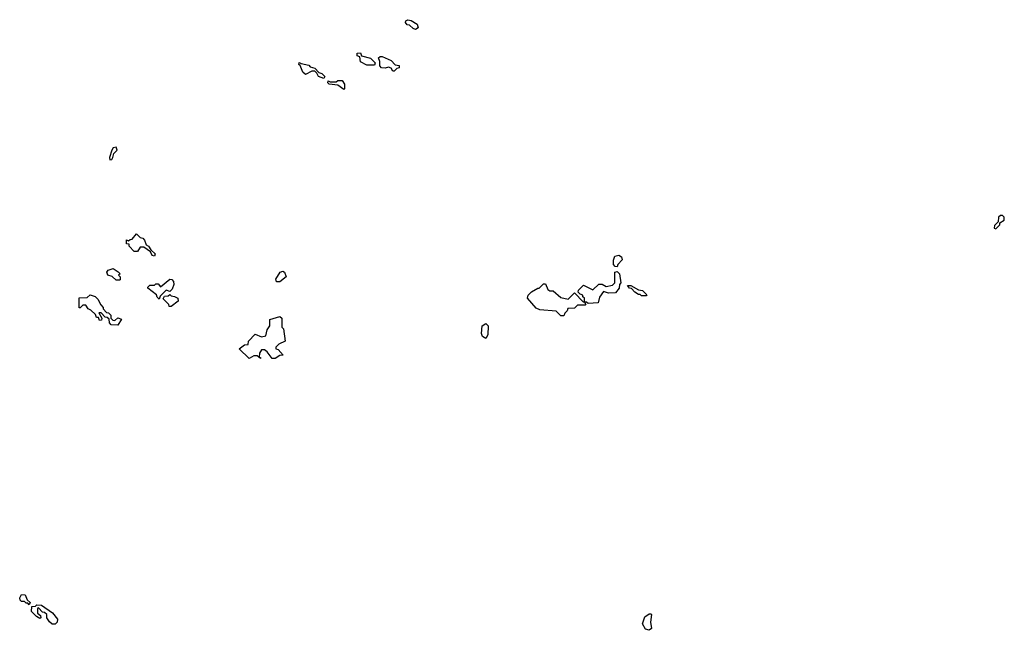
# Model space of a CAD drawing. Extents: x 2889633 to 3052318, y 540750 to 918690.
# Tile 315 of 656: x 2902192 to 2908640, y 782382 to 786378. Entities that reach past the tile are written whole.
import ezdxf

# ---------------------------------------------------------------- set-up
doc = ezdxf.new("R2010")
doc.units = 0

msp = doc.modelspace()

# ---------------------------------------------------------------- linework, layer by layer
at = {"layer": '0CON02XD'}
for points in [[(2904785, 786313.3), (2904769.3, 786319.3), (2904745, 786342.5), (2904730, 786345), (2904718.3, 786358.3), (2904720.7, 786369.3), (2904735, 786377.5), (2904755, 786372.5), (2904795, 786347.5), (2904802.5, 786325), (2904785, 786313.3)], [(2904515, 786080), (2904465, 786080), (2904425, 786102.5), (2904420, 786135), (2904401.7, 786141.7), (2904401.7, 786158.3), (2904425, 786160), (2904431.7, 786141.7), (2904490, 786125), (2904520, 786095), (2904515, 786080)], [(2904185, 785992.5), (2904150, 786005), (2904138.3, 786028.3), (2904125, 786040), (2904105, 786040), (2904065, 786020), (2904047.5, 786035), (2904028.3, 786078.3), (2904020, 786085), (2904021.7, 786098.3), (2904035, 786090), (2904085, 786080), (2904095, 786070), (2904125, 786060), (2904151.7, 786031.7), (2904170, 786025), (2904190, 786005), (2904185, 785992.5)], [(2904645, 786040), (2904635, 786040), (2904625, 786060), (2904607, 786067), (2904585, 786060), (2904561.7, 786061.7), (2904550, 786075), (2904550, 786105), (2904541.7, 786128.3), (2904553, 786137), (2904567, 786137), (2904625, 786110), (2904651.7, 786081.7), (2904678.3, 786078.3), (2904678.3, 786061.7), (2904661.7, 786058.3), (2904645, 786040)], [(2904315, 785920), (2904275, 785950), (2904220, 785955), (2904210, 785965), (2904211.7, 785978.3), (2904225, 785970), (2904265, 785970), (2904275, 785980), (2904305, 785980), (2904320, 785955), (2904320, 785925), (2904315, 785920)], [(2902781.7, 785461.7), (2902795, 785463.8), (2902803.3, 785475), (2902808, 785502), (2902830, 785525), (2902825, 785542.5), (2902805, 785538.8), (2902796.7, 785525), (2902780, 785475), (2902781.7, 785461.7)], [(2908585, 785010), (2908610, 785035), (2908611.7, 785048.3), (2908640, 785065), (2908640, 785085), (2908627.5, 785097.5), (2908615, 785096.7), (2908602.5, 785085), (2908600, 785055), (2908575, 785030), (2908573.3, 785013.3), (2908585, 785010)], [(2903075, 784830), (2903060, 784835), (2903048.3, 784858.3), (2903005, 784890), (2902981.7, 784888.3), (2902965, 784860), (2902941.7, 784861.7), (2902910, 784895), (2902908.3, 784908.3), (2902891.7, 784911.7), (2902891.7, 784938.3), (2902905, 784930), (2902915, 784940), (2902928.3, 784941.7), (2902957, 784977), (2902981.7, 784951.7), (2902998.3, 784948.3), (2903010, 784935), (2903020, 784905), (2903036.4, 784896.4), (2903051.7, 784871.7), (2903080, 784845), (2903075, 784830)], [(2906105, 784760), (2906091.7, 784761.7), (2906080, 784775), (2906080, 784805), (2906090.7, 784829.3), (2906115, 784837.5), (2906132.5, 784825), (2906137, 784807), (2906110, 784775), (2906105, 784760)], [(2902845, 784672.5), (2902825, 784672.5), (2902797, 784697), (2902770, 784705), (2902762.5, 784725), (2902771.7, 784738.3), (2902805, 784750), (2902838.3, 784728.3), (2902850, 784715), (2902840, 784705), (2902850, 784695), (2902850, 784675), (2902845, 784672.5)], [(2903895, 784662.5), (2903875, 784662.5), (2903870.7, 784679.3), (2903897.5, 784725), (2903915, 784732.5), (2903926.7, 784725), (2903937.5, 784695), (2903895, 784662.5)], [(2905755, 784440), (2905735, 784440), (2905705, 784470), (2905598.3, 784478.3), (2905575, 784490), (2905517.5, 784555), (2905522.5, 784575), (2905545, 784597.5), (2905585, 784620), (2905595, 784620), (2905621.7, 784648.3), (2905635, 784650), (2905651.7, 784611.7), (2905663, 784603), (2905685, 784602.5), (2905735, 784560), (2905785, 784550), (2905825, 784590), (2905881.7, 784531.7), (2905890, 784530), (2905890, 784555), (2905880, 784565), (2905880, 784575), (2905861.7, 784581.7), (2905850, 784595), (2905851.7, 784608.3), (2905885, 784640), (2905945, 784610), (2905985, 784647.5), (2906007, 784647), (2906032.5, 784632.5), (2906075, 784640), (2906090, 784655), (2906090, 784725), (2906105, 784730), (2906120, 784715), (2906130, 784655), (2906120, 784645), (2906118.3, 784621.7), (2906095, 784590), (2906048.3, 784588.3), (2906015, 784600), (2905988.3, 784561.7), (2905980, 784525), (2905915, 784520), (2905905, 784530), (2905890, 784530), (2905900, 784515), (2905895, 784510), (2905845, 784510), (2905825, 784490), (2905781.7, 784488.3), (2905778.3, 784471.7), (2905761.7, 784458.3), (2905755, 784440)], [(2903105, 784550), (2903091.7, 784561.7), (2903088.3, 784578.3), (2903031.7, 784621.7), (2903031.7, 784628.3), (2903045, 784640), (2903075, 784640), (2903085, 784650), (2903098.3, 784648.3), (2903115, 784630), (2903175, 784680), (2903188.3, 784678.3), (2903200, 784665), (2903202.5, 784645), (2903190, 784615), (2903175, 784600), (2903152.5, 784607.5), (2903111.7, 784568.3), (2903105, 784550)], [(2906295, 784570), (2906265, 784570), (2906255, 784580), (2906245, 784580), (2906220, 784595), (2906198.3, 784618.3), (2906185, 784620), (2906171.7, 784638.3), (2906195, 784637.5), (2906245, 784610), (2906270, 784605), (2906298.3, 784578.3), (2906295, 784570)], [(2902835, 784380), (2902791.7, 784381.7), (2902780, 784395), (2902778.3, 784418.3), (2902765, 784430), (2902751.7, 784431.7), (2902725, 784460), (2902710, 784460), (2902730, 784425), (2902728.3, 784411.7), (2902715, 784410), (2902708.3, 784428.3), (2902695, 784430), (2902688.3, 784448.3), (2902657.5, 784477.5), (2902640, 784485), (2902625, 784510), (2902605, 784510), (2902588.3, 784491.7), (2902581.7, 784491.7), (2902581.7, 784558.3), (2902635, 784560), (2902655, 784577.5), (2902686.2, 784566.2), (2902705, 784550), (2902723, 784513), (2902740, 784495), (2902740, 784485), (2902761.7, 784461.7), (2902775, 784460), (2902790, 784445), (2902790, 784425), (2902801.7, 784411.7), (2902815, 784410), (2902835, 784427.5), (2902858.3, 784418.3), (2902835, 784380)], [(2903185, 784500), (2903171.7, 784501.7), (2903170, 784515), (2903131.7, 784551.7), (2903141.7, 784568.3), (2903165, 784570), (2903175, 784580), (2903185, 784570), (2903207, 784567), (2903227.5, 784555), (2903230, 784535), (2903185, 784500)], [(2903865, 784160), (2903845, 784160), (2903812.5, 784205), (2903795, 784217.5), (2903775, 784217.5), (2903762.5, 784195), (2903760, 784170), (2903768.3, 784168.3), (2903768.3, 784161.7), (2903747.5, 784177.5), (2903725, 784177.5), (2903695, 784160), (2903630, 784225), (2903665, 784250), (2903688.3, 784251.7), (2903690, 784275), (2903735, 784320), (2903775, 784303.3), (2903805, 784310), (2903812.5, 784347.5), (2903830, 784375), (2903830, 784415), (2903895, 784436.7), (2903910, 784425), (2903910, 784365), (2903920, 784355), (2903930, 784275), (2903890, 784255), (2903870, 784235), (2903870, 784225), (2903885, 784220), (2903918.3, 784181.7), (2903895, 784180), (2903865, 784160)], [(2905245, 784292.5), (2905223.8, 784303.8), (2905217.5, 784325), (2905220, 784375), (2905245, 784390), (2905260, 784375), (2905258.8, 784315), (2905245, 784292.5)], [(2902255, 782550), (2902245, 782560), (2902235, 782560), (2902225, 782570), (2902205, 782570), (2902195, 782580), (2902192.5, 782595), (2902203.6, 782616.4), (2902227.5, 782615), (2902241.7, 782581.7), (2902260, 782565), (2902255, 782550)], [(2902425, 782422.5), (2902405, 782422.5), (2902387, 782437), (2902370, 782465), (2902370, 782485), (2902355, 782500), (2902341.7, 782501.7), (2902315, 782530), (2902310, 782525), (2902310, 782495), (2902328.3, 782478.3), (2902330, 782465), (2902325, 782460), (2902303.6, 782473.6), (2902270, 782505), (2902271.7, 782538.3), (2902295, 782540), (2902305, 782550), (2902335, 782547.5), (2902406.4, 782496.4), (2902440, 782455), (2902437.5, 782435), (2902425, 782422.5)], [(2906315, 782382.5), (2906290.7, 782390.7), (2906270, 782425), (2906285, 782470), (2906315, 782490), (2906325, 782490), (2906330, 782485), (2906322.5, 782435), (2906330, 782395), (2906315, 782382.5)]]:
    msp.add_lwpolyline(points, dxfattribs=at)

doc.saveas('drawing.dxf')
